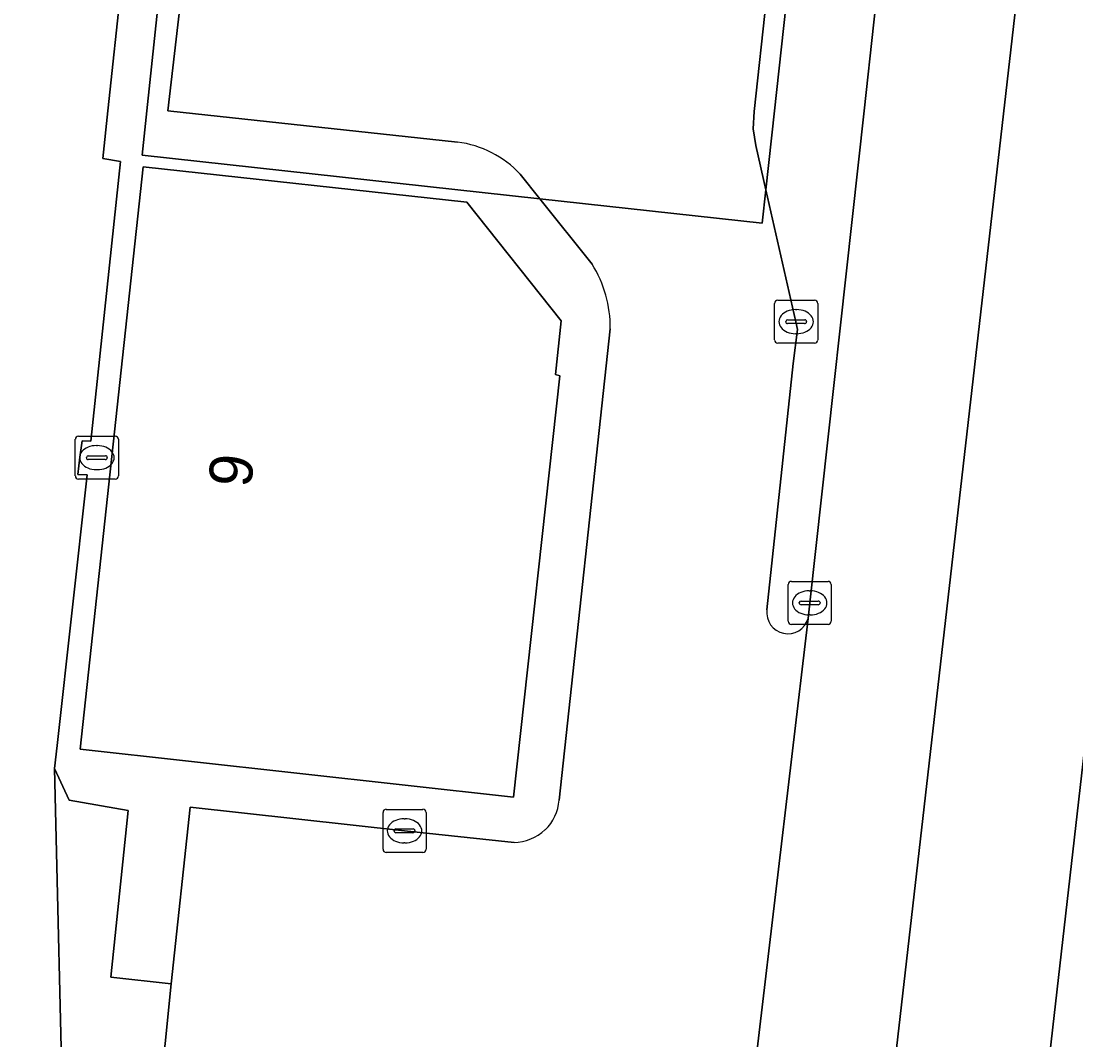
# Model space of a CAD drawing. Extents: x 160732 to 162107, y 387428 to 388479.
# Drawn here: x 162006.01 to 162030.52, y 387478.4 to 387502.08 of the extents above; entities that cross this region are included whole.
import ezdxf

# ---------------------------------------------------------------- set-up
doc = ezdxf.new("R2010")
doc.units = 0
for name, color, linetype in [('IMGEO_Berm_groen', 7, 'Continuous'), ('IMGEO_Kolk', 7, 'Continuous'), ('IMGEO_Pand', 7, 'Continuous'), ('IMGEO_Pand_nummerreeks', 7, 'Continuous'), ('IMGEO_Rijbaan_lokaal_open', 7, 'Continuous'), ('IMGEO_Rijbaan_regionaal_gesloten', 7, 'Continuous'), ('IMGEO_Voetpad_open', 7, 'Continuous')]:
    doc.layers.add(name, color=color, linetype=linetype)

msp = doc.modelspace()

# ---------------------------------------------------------------- linework, layer by layer
at = {"layer": 'IMGEO_Berm_groen'}
for points in [[(162006.788, 387484.716), (162006.851, 387485.243), (162007.549, 387491.535), (162007.335, 387491.549), (162007.379, 387491.951), (162007.432, 387492.332), (162007.639, 387492.318), (162008.327, 387498.821), (162007.916, 387498.894), (162008.034, 387500), (162009.618, 387514.801), (162013.484, 387533.353), (162038.048, 387619.336), (162039.713, 387625.165), (162007.837, 387528.526), (162006.056, 387520.056), (162003.634, 387500), (162002.318, 387489.107), (162000.741, 387476.046), (162000.709, 387473.795), (162000.934, 387471.13)], [(162007.001, 387475.938), (162006.788, 387484.716)], [(162019.996, 387474.305), (162019.808, 387474.199), (162016.619, 387472.563), (162016.247, 387472.433), (162015.847, 387472.382), (162013.794, 387472.593), (162013.656, 387471.485), (162009.624, 387471.94), (162009.786, 387473.025), (162009.748, 387475.525), (162009.085, 387475.548), (162009.498, 387479.707), (162008.101, 387479.862), (162008.501, 387483.737), (162007.13, 387483.978), (162006.788, 387484.716), (162007.001, 387475.938)]]:
    msp.add_lwpolyline(points, dxfattribs=at)
at = {"layer": 'IMGEO_Kolk'}
for p, q in [((162023.523, 387494.672), (162023.523, 387495.524)), ((162023.598, 387495.598), (162024.45, 387495.598)), ((162024.524, 387495.524), (162024.524, 387494.672)), ((162024.011, 387495.378), (162024.036, 387495.378)), ((162023.782, 387495.092), (162023.782, 387495.104)), ((162024.22, 387495.055), (162023.822, 387495.055)), ((162023.825, 387495.141), (162024.223, 387495.141)), ((162024.266, 387495.104), (162024.266, 387495.092)), ((162024.034, 387494.818), (162024.009, 387494.818)), ((162024.45, 387494.598), (162023.598, 387494.598)), ((162007.275, 387491.512), (162007.275, 387492.364)), ((162007.35, 387492.438), (162008.202, 387492.438)), ((162008.276, 387492.364), (162008.276, 387491.512)), ((162007.763, 387492.218), (162007.788, 387492.218)), ((162007.534, 387491.932), (162007.534, 387491.944)), ((162007.972, 387491.895), (162007.574, 387491.895)), ((162007.577, 387491.981), (162007.975, 387491.981)), ((162008.018, 387491.944), (162008.018, 387491.932)), ((162007.786, 387491.658), (162007.761, 387491.658)), ((162008.202, 387491.438), (162007.35, 387491.438)), ((162023.913, 387489.062), (162024.765, 387489.062)), ((162023.838, 387488.136), (162023.838, 387488.988)), ((162024.326, 387488.842), (162024.351, 387488.842)), ((162024.839, 387488.988), (162024.839, 387488.136)), ((162024.097, 387488.556), (162024.097, 387488.568)), ((162024.14, 387488.605), (162024.538, 387488.605)), ((162024.581, 387488.568), (162024.581, 387488.556)), ((162024.535, 387488.519), (162024.137, 387488.519)), ((162024.349, 387488.282), (162024.324, 387488.282)), ((162024.765, 387488.062), (162023.913, 387488.062)), ((162014.424, 387482.837), (162014.424, 387483.689)), ((162014.499, 387483.763), (162015.351, 387483.763)), ((162015.425, 387483.689), (162015.425, 387482.837)), ((162014.912, 387483.543), (162014.937, 387483.543)), ((162014.683, 387483.257), (162014.683, 387483.269)), ((162015.121, 387483.22), (162014.723, 387483.22)), ((162014.726, 387483.306), (162015.124, 387483.306)), ((162015.167, 387483.269), (162015.167, 387483.257)), ((162014.935, 387482.983), (162014.91, 387482.983)), ((162015.351, 387482.763), (162014.499, 387482.763))]:
    msp.add_line(p, q, dxfattribs=at)
for points in [[(162023.523, 387494.672), (162023.523, 387495.524)], [(162023.598, 387495.598), (162024.45, 387495.598)], [(162024.524, 387495.524), (162024.524, 387494.672)], [(162024.45, 387494.598), (162023.598, 387494.598)], [(162007.275, 387491.512), (162007.275, 387492.364)], [(162007.35, 387492.438), (162008.202, 387492.438)], [(162008.276, 387492.364), (162008.276, 387491.512)], [(162008.202, 387491.438), (162007.35, 387491.438)], [(162023.913, 387489.062), (162024.765, 387489.062)], [(162023.838, 387488.136), (162023.838, 387488.988)], [(162024.839, 387488.988), (162024.839, 387488.136)], [(162024.765, 387488.062), (162023.913, 387488.062)], [(162014.424, 387482.837), (162014.424, 387483.689)], [(162014.499, 387483.763), (162015.351, 387483.763)], [(162015.425, 387483.689), (162015.425, 387482.837)], [(162015.351, 387482.763), (162014.499, 387482.763)]]:
    msp.add_lwpolyline(points, dxfattribs=at)
for centre, radius, start, end in [((162023.6, 387495.522), 0.0765, 91.552, 178.448), ((162023.6, 387495.522), 0.0765, 91.552, 178.448), ((162024.448, 387495.522), 0.0765, 1.552, 88.448), ((162024.448, 387495.522), 0.0765, 1.552, 88.448), ((162023.822, 387495.101), 0.0403, 85.8775, 175.7526), ((162023.819, 387495.091), 0.0366, 178.938, 274.7102), ((162024.223, 387495.098), 0.043, 264.8664, 352.4533), ((162024.227, 387495.103), 0.0386, 1.7309, 96.639), ((162023.6, 387494.674), 0.0765, 181.552, 268.448), ((162023.6, 387494.674), 0.0765, 181.552, 268.448), ((162024.448, 387494.674), 0.0765, 271.552, 358.448), ((162024.448, 387494.674), 0.0765, 271.552, 358.448), ((162007.352, 387492.362), 0.0765, 91.552, 178.448), ((162007.352, 387492.362), 0.0765, 91.552, 178.448), ((162008.2, 387492.362), 0.0765, 1.552, 88.448), ((162008.2, 387492.362), 0.0765, 1.552, 88.448), ((162007.574, 387491.941), 0.0403, 85.8775, 175.7526), ((162007.571, 387491.931), 0.0366, 178.938, 274.7102), ((162007.975, 387491.938), 0.043, 264.8664, 352.4533), ((162007.979, 387491.943), 0.0386, 1.7309, 96.639), ((162007.352, 387491.514), 0.0765, 181.552, 268.448), ((162007.352, 387491.514), 0.0765, 181.552, 268.448), ((162008.2, 387491.514), 0.0765, 271.552, 358.448), ((162008.2, 387491.514), 0.0765, 271.552, 358.448), ((162023.915, 387488.986), 0.0765, 91.552, 178.448), ((162023.915, 387488.986), 0.0765, 91.552, 178.448), ((162024.763, 387488.986), 0.0765, 1.552, 88.448), ((162024.763, 387488.986), 0.0765, 1.552, 88.448), ((162024.137, 387488.565), 0.0403, 85.8775, 175.7526), ((162024.542, 387488.567), 0.0386, 1.7309, 96.639), ((162024.134, 387488.555), 0.0366, 178.938, 274.7102), ((162024.538, 387488.562), 0.043, 264.8664, 352.4533), ((162023.915, 387488.138), 0.0765, 181.552, 268.448), ((162023.915, 387488.138), 0.0765, 181.552, 268.448), ((162024.763, 387488.138), 0.0765, 271.552, 358.448), ((162024.763, 387488.138), 0.0765, 271.552, 358.448), ((162014.501, 387483.687), 0.0765, 91.552, 178.448), ((162014.501, 387483.687), 0.0765, 91.552, 178.448), ((162015.349, 387483.687), 0.0765, 1.552, 88.448), ((162015.349, 387483.687), 0.0765, 1.552, 88.448), ((162014.723, 387483.266), 0.0403, 85.8775, 175.7526), ((162014.72, 387483.256), 0.0366, 178.938, 274.7102), ((162015.124, 387483.263), 0.043, 264.8664, 352.4533), ((162015.128, 387483.268), 0.0386, 1.7309, 96.639), ((162014.501, 387482.839), 0.0765, 181.552, 268.448), ((162014.501, 387482.839), 0.0765, 181.552, 268.448), ((162015.349, 387482.839), 0.0765, 271.552, 358.448), ((162015.349, 387482.839), 0.0765, 271.552, 358.448)]:
    msp.add_arc(centre, radius, start, end, dxfattribs=at)
for centre, major_axis, ratio, start_param, end_param in [((162024.01, 387495.098), (-0.387, 0.002), 0.722429, 4.712389, 7.853982), ((162024.035, 387495.098), (-0.39, 0.002), 0.717154, 1.570796, 4.712389), ((162007.762, 387491.938), (-0.387, 0.002), 0.722429, 4.712389, 7.853982), ((162007.787, 387491.938), (-0.39, 0.002), 0.717154, 1.570796, 4.712389), ((162024.325, 387488.562), (-0.387, 0.002), 0.722429, 4.712389, 7.853982), ((162024.35, 387488.562), (-0.39, 0.002), 0.717154, 1.570796, 4.712389), ((162014.911, 387483.263), (-0.387, 0.002), 0.722429, 4.712389, 7.853982), ((162014.936, 387483.263), (-0.39, 0.002), 0.717154, 1.570796, 4.712389)]:
    msp.add_ellipse(centre, major_axis=major_axis, ratio=ratio, start_param=start_param, end_param=end_param, dxfattribs=at)
at = {"layer": 'IMGEO_Pand'}
msp.add_lwpolyline([(162018.53, 387493.836), (162018.434, 387493.872), (162018.567, 387495.12), (162016.371, 387497.876), (162008.854, 387498.695), (162007.387, 387485.161), (162017.454, 387484.047)], close=True, dxfattribs=at)
at = {"layer": 'IMGEO_Rijbaan_lokaal_open'}
for points in [[(162017.613, 387498.524), (162018.068, 387497.954), (162023.235, 387497.387), (162023.32, 387498.159), (162023.083, 387499.194), (162023.027, 387499.582), (162023.048, 387499.985), (162023.338, 387502.622), (162009.904, 387504.134), (162009.422, 387500), (162016.155, 387499.271)], [(162023.345, 387488.399), (162023.955, 387494.127), (162024.053, 387494.919), (162024.019, 387495.098), (162023.32, 387498.159), (162023.235, 387497.387), (162018.068, 387497.954), (162019.282, 387496.435)], [(162019.703, 387494.935), (162018.514, 387483.979)], [(162021.398, 387473.976), (162021.578, 387473.7), (162022.117, 387472.869), (162022.293, 387472.551), (162022.405, 387472.158), (162024.302, 387488.202)], [(162017.468, 387482.994), (162014.921, 387483.262), (162009.94, 387483.81), (162009.498, 387479.707), (162009.085, 387475.548), (162009.748, 387475.525), (162009.786, 387473.025), (162013.794, 387472.593), (162015.847, 387472.382), (162016.247, 387472.433), (162016.619, 387472.563), (162019.808, 387474.199), (162019.996, 387474.305)]]:
    msp.add_lwpolyline(points, dxfattribs=at)
for centre, radius, start, end in [((162015.848, 387496.875), 2.416, 43.0509, 82.6929), ((162017.002, 387494.986), 2.701, 358.9156, 32.4397), ((162023.83, 387488.334), 0.49, 172.3411, 344.395), ((162017.505, 387484.032), 1.011, 312.5418, 357.0082), ((162017.445, 387484.082), 1.088, 271.2186, 313.0686)]:
    msp.add_arc(centre, radius, start, end, dxfattribs=at)
at = {"layer": 'IMGEO_Rijbaan_regionaal_gesloten'}
for points in [[(162042.724, 387621.214), (162049.426, 387684.861), (162050.39, 387694.019), (162048.791, 387685.235), (162042.756, 387652.083), (162039.713, 387625.165), (162036.9, 387600.281), (162031.055, 387548.094), (162030.195, 387540.61), (162030.122, 387540.189), (162030.037, 387539.846), (162028.306, 387524.144), (162028.223, 387523.424), (162026.491, 387507.982), (162026.057, 387504.125), (162025.602, 387500), (162024.34, 387488.562), (162024.302, 387488.202), (162022.405, 387472.158), (162021.125, 387460.77), (162020.423, 387455.113), (162023.71, 387454.878), (162026.095, 387475.901)], [(162045.809, 387619.589), (162053.173, 387684.484), (162049.426, 387684.861), (162042.724, 387621.214), (162026.095, 387475.901), (162023.71, 387454.878), (162027.256, 387454.624), (162027.862, 387460.083), (162031.024, 387487.802), (162035.798, 387530.42)], [(162028.947, 387454.503), (162039.989, 387556.439), (162041.014, 387565.347), (162043.666, 387588.407), (162054.699, 387684.33), (162053.173, 387684.484), (162045.809, 387619.589), (162035.798, 387530.42), (162031.024, 387487.802), (162027.862, 387460.083), (162027.256, 387454.624)]]:
    msp.add_lwpolyline(points, close=True, dxfattribs=at)
at = {"layer": 'IMGEO_Voetpad_open'}
for points in [[(162024.302, 387488.202), (162024.34, 387488.562), (162025.602, 387500), (162026.057, 387504.125), (162026.491, 387507.982), (162028.223, 387523.424), (162028.306, 387524.144)], [(162026.496, 387523.835), (162025.376, 387521.012), (162024.657, 387514.737), (162024.293, 387511.394), (162024.763, 387511.342), (162023.521, 387500), (162023.32, 387498.159), (162024.019, 387495.098), (162024.053, 387494.919), (162023.955, 387494.127), (162023.345, 387488.399)], [(162009.618, 387514.801), (162008.034, 387500), (162007.916, 387498.894), (162008.327, 387498.821), (162007.639, 387492.318), (162007.432, 387492.332), (162007.379, 387491.951), (162007.335, 387491.549), (162007.549, 387491.535), (162006.851, 387485.243), (162006.788, 387484.716), (162007.13, 387483.978), (162008.501, 387483.737), (162008.101, 387479.862), (162009.498, 387479.707), (162009.94, 387483.81), (162014.921, 387483.262), (162017.468, 387482.994)], [(162016.155, 387499.271), (162009.422, 387500), (162009.904, 387504.134), (162010.873, 387512.884), (162010.311, 387512.947), (162008.936, 387500), (162008.826, 387498.968), (162018.068, 387497.954), (162017.613, 387498.524)], [(162019.282, 387496.435), (162018.068, 387497.954), (162008.826, 387498.968), (162008.936, 387500), (162010.311, 387512.947)], [(162018.514, 387483.979), (162019.703, 387494.935)]]:
    msp.add_lwpolyline(points, dxfattribs=at)
for points in [[(162024.293, 387511.394), (162023.338, 387502.622), (162023.048, 387499.985), (162023.027, 387499.582), (162023.083, 387499.194), (162023.32, 387498.159), (162023.521, 387500), (162024.763, 387511.342)], [(162017.454, 387484.047), (162007.387, 387485.161), (162008.854, 387498.695), (162016.371, 387497.876), (162018.567, 387495.12), (162018.434, 387493.872), (162018.53, 387493.836)]]:
    msp.add_lwpolyline(points, close=True, dxfattribs=at)
for centre, radius, start, end in [((162015.848, 387496.875), 2.416, 43.0509, 82.6929), ((162017.002, 387494.986), 2.701, 358.9156, 32.4397), ((162023.83, 387488.334), 0.49, 172.3411, 344.395), ((162017.505, 387484.032), 1.011, 312.5418, 357.0082), ((162017.445, 387484.082), 1.088, 271.2186, 313.0686)]:
    msp.add_arc(centre, radius, start, end, dxfattribs=at)

# ---------------------------------------------------------------- texts
at = {"layer": 'IMGEO_Pand_nummerreeks'}
msp.add_text('9', height=1, rotation=83.7953, dxfattribs=at).set_placement((162011.353, 387491.219))

doc.saveas('drawing.dxf')
